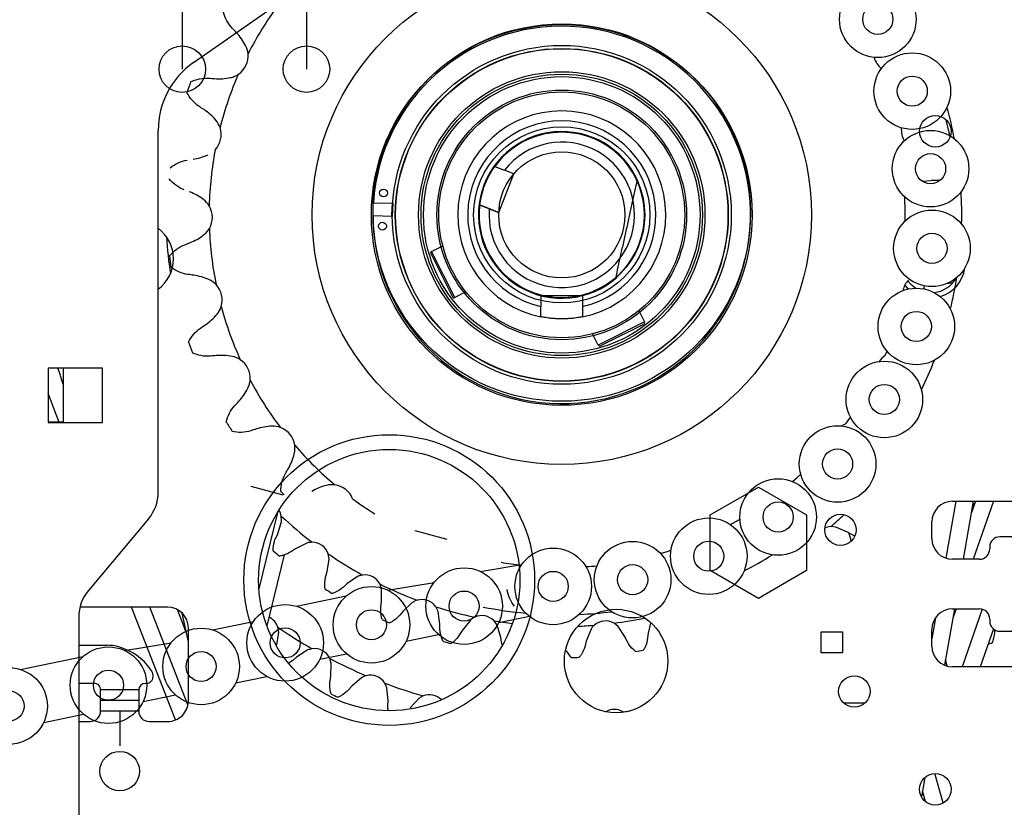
# Model space of a CAD drawing. Header units: inches. Extents: x 170 to 284, y 215 to 248.
# Tile 664 of 1056: x 211.623 to 211.824, y 244.496 to 244.656. Entities that reach past the tile are written whole.
import ezdxf

# ---------------------------------------------------------------- set-up
doc = ezdxf.new("R2010")
doc.units = ezdxf.units.IN
doc.header["$LTSCALE"] = 0.25
doc.header["$MEASUREMENT"] = 0
doc.layers.add('ANNOTATIONS', color=1, linetype='Continuous')
doc.layers.add('LH FRONT OF HOOD', color=7, linetype='Continuous')
doc.styles.add('ARIAL', font='arial.ttf', dxfattribs={"height": 0.09375})
doc.dimstyles.new('STANDARD$0', dxfattribs={"dimtxt": 0.09375, "dimasz": 0.09375, "dimexe": 0.03125, "dimexo": 0.046875, "dimgap": 0.09, "dimtad": 0, "dimtih": 1, "dimtoh": 1, "dimdec": 4, "dimzin": 0, "dimdsep": 46, "dimtxsty": 'ARIAL', "dimcen": 0.09, "dimadec": 0, "dimazin": 0, "dimtfac": 1, "dimtdec": 4, "dimtofl": 0, "dimtmove": 0, "dimatfit": 1, "dimfxl": 1, "dimtolj": 1, "dimtzin": 0, "dimarcsym": 0})

# ---------------------------------------------------------------- blocks, each defined once
blk = doc.blocks.new('*D41')
at = {"layer": 'ANNOTATIONS', "color": 0, "lineweight": -2, "transparency": 16777216}
for p, q in [((211.573486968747, 244.9262927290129), (212.9080140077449, 244.9262927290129)), ((212.8767640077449, 244.8325427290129), (212.8767640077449, 242.5705891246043)), ((212.8767640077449, 239.8737753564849), (212.8767640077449, 242.1357289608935)), ((212.4115944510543, 239.7800253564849), (212.9080140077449, 239.7800253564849))]:
    blk.add_line(p, q, dxfattribs=at)
at = {"layer": 'ANNOTATIONS', "color": 0, "transparency": 16777216}
for points in [[(212.8611390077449, 244.8325427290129), (212.8923890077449, 244.8325427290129), (212.8767640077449, 244.9262927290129)], [(212.8611390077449, 239.8737753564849), (212.8923890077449, 239.8737753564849), (212.8767640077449, 239.7800253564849)]]:
    blk.add_solid(points, dxfattribs=at)
at = {"layer": 'defpoints', "color": 0, "transparency": 16777216}
for p in [(211.526611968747, 244.9262927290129), (212.3647194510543, 239.7800253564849), (212.8767640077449, 239.7800253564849)]:
    blk.add_point(p, dxfattribs=at)
at = {"layer": 'ANNOTATIONS', "color": 0, "transparency": 16777216, "insert": (212.876764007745, 242.3531590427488), "char_height": 0.09375, "attachment_point": 5, "style": 'ARIAL'}
blk.add_mtext('\\A1;TOTAL\\PHEIGHT', dxfattribs=at)

msp = doc.modelspace()

# ---------------------------------------------------------------- linework, layer by layer
at = {"layer": 'LH FRONT OF HOOD'}
for p, q in [((211.6565613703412, 244.7137917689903), (211.6565613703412, 244.6463317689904)), ((211.6818588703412, 244.7137917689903), (211.6818588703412, 244.6463317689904)), ((211.6588452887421, 244.6476831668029), (211.7256368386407, 244.6944511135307)), ((211.6516536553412, 244.5601274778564), (211.6516536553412, 244.633868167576)), ((211.7277735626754, 244.6325057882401), (211.7277497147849, 244.6324238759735)), ((211.7373699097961, 244.6332039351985), (211.7373839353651, 244.6332702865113)), ((211.7452237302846, 244.6292867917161), (211.7451784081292, 244.6292363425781)), ((211.7201973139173, 244.6265220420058), (211.7202063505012, 244.6265185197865)), ((211.7202135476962, 244.6265157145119), (211.722170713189, 244.625752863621)), ((211.7241097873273, 244.6249970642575), (211.722170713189, 244.625752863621)), ((211.7186927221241, 244.6241283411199), (211.7186318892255, 244.6241583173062)), ((211.7210351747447, 244.6171088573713), (211.7241097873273, 244.6249970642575)), ((211.8072808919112, 244.6235207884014), (211.8091208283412, 244.6236209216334)), ((211.8108613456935, 244.6236209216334), (211.8091208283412, 244.6236209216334)), ((211.6954984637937, 244.619130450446), (211.69942562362, 244.6190146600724)), ((211.69942562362, 244.6190146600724), (211.699346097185, 244.6163174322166)), ((211.7210474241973, 244.6171402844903), (211.7171268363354, 244.6186684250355)), ((211.7190961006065, 244.6178646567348), (211.7171389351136, 244.6186275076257)), ((211.7190961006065, 244.6178646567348), (211.7210351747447, 244.6171088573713)), ((211.699346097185, 244.6163174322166), (211.6954189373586, 244.6164332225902)), ((211.7677792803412, 244.6161217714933), (211.7677751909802, 244.616122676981)), ((211.7175753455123, 244.6120919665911), (211.7175240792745, 244.6120237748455)), ((211.7073325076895, 244.609213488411), (211.7096269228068, 244.6103663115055)), ((211.7194025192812, 244.6079175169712), (211.7182292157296, 244.6102526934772)), ((211.7187150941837, 244.6092856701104), (211.7182992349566, 244.6101713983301)), ((211.7071825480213, 244.6087606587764), (211.711612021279, 244.5999448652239)), ((211.7120648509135, 244.5997949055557), (211.7073325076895, 244.609213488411)), ((211.722673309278, 244.6038733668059), (211.7227180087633, 244.6039243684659)), ((211.7426022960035, 244.6021812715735), (211.7402671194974, 244.6010079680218)), ((211.7143592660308, 244.6009477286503), (211.7120648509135, 244.5997949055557)), ((211.7296319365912, 244.6001696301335), (211.7296319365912, 244.5979655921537)), ((211.7381091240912, 244.6001696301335), (211.7296319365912, 244.6001696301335)), ((211.7305746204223, 244.6000529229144), (211.7305614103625, 244.5999864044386)), ((211.7381091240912, 244.6001696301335), (211.7381091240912, 244.5979655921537)), ((211.7397724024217, 244.6007191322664), (211.7397972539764, 244.6008007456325)), ((211.7412341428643, 244.601493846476), (211.7403484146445, 244.6010779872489)), ((211.7495720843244, 244.5971380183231), (211.7507249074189, 244.5948436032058)), ((211.7507249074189, 244.5948436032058), (211.7419770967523, 244.5904482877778)), ((211.7423869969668, 244.5902767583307), (211.7505749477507, 244.5943907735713)), ((211.7413063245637, 244.5901112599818), (211.7401535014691, 244.5924056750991)), ((211.7419770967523, 244.5904482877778), (211.7413063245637, 244.5901112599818)), ((211.7417591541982, 244.5899613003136), (211.7423869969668, 244.5902767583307)), ((211.7997546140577, 244.5879932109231), (211.8001343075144, 244.5888824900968)), ((211.6292400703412, 244.5854356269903), (211.6292400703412, 244.5743384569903)), ((211.6403372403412, 244.5854356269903), (211.6292400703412, 244.5854356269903)), ((211.6323263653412, 244.5854356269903), (211.6323263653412, 244.5744227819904)), ((211.6403372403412, 244.5743384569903), (211.6403372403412, 244.5854356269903)), ((211.6307245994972, 244.5763221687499), (211.6292400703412, 244.580347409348)), ((211.6314672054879, 244.5744227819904), (211.6307245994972, 244.5763221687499)), ((211.6323263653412, 244.5744227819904), (211.6292400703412, 244.5744227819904)), ((211.6292400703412, 244.5743384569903), (211.6403372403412, 244.5743384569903)), ((211.6771379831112, 244.559533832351), (211.6705864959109, 244.5613070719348)), ((211.7640832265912, 244.5555264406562), (211.7739167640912, 244.5612038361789)), ((211.7739167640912, 244.5612038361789), (211.7837503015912, 244.5555264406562)), ((211.8141688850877, 244.5582964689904), (211.8121381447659, 244.5467079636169)), ((211.8134733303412, 244.5582964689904), (211.8337113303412, 244.5582964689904)), ((211.8176960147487, 244.5582964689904), (211.8156272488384, 244.5464909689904)), ((211.8181246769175, 244.5582964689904), (211.8172600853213, 244.5558088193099)), ((211.8175852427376, 244.5576643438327), (211.8179570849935, 244.5578142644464)), ((211.8218027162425, 244.5582964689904), (211.817699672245, 244.5464909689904)), ((211.6759625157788, 244.5560315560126), (211.6721699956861, 244.5404687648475)), ((211.7640832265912, 244.5441716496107), (211.7640832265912, 244.5555264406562)), ((211.7837503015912, 244.5555264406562), (211.7837503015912, 244.5441716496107)), ((211.6496808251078, 244.5547071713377), (211.6374360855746, 244.5401144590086)), ((211.6760104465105, 244.5516912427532), (211.6767497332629, 244.5541778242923)), ((211.6767497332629, 244.5541778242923), (211.676733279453, 244.5552534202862)), ((211.8092570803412, 244.5507072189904), (211.8092570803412, 244.5540802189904)), ((211.6755913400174, 244.5507923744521), (211.6760104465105, 244.5516912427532)), ((211.7105236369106, 244.5504975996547), (211.7039721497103, 244.5522708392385)), ((211.789719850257, 244.5530385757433), (211.7886489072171, 244.5531398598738)), ((211.7921106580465, 244.5520317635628), (211.789719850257, 244.5530385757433)), ((211.7929582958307, 244.5515168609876), (211.7921106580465, 244.5520317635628)), ((211.7928630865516, 244.5501646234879), (211.7923777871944, 244.5518694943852)), ((211.7935541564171, 244.5512089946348), (211.7929582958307, 244.5515168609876)), ((211.6819591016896, 244.5497861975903), (211.6796333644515, 244.5486370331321)), ((211.8274712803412, 244.5510445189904), (211.8230863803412, 244.5510445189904)), ((211.6796333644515, 244.5486370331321), (211.6788183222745, 244.5480719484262)), ((211.6864543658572, 244.5465267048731), (211.6862814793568, 244.5475884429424)), ((211.8210625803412, 244.5490207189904), (211.8210625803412, 244.5485990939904)), ((211.6773282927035, 244.5473897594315), (211.6737999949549, 244.5329112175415)), ((211.6860850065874, 244.5439589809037), (211.6864543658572, 244.5465267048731)), ((211.7172711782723, 244.5440086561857), (211.7257281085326, 244.5454119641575)), ((211.8189544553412, 244.5464909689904), (211.8134733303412, 244.5464909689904)), ((211.6858012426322, 244.5430086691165), (211.6860850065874, 244.5439589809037)), ((211.7739167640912, 244.538494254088), (211.7640832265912, 244.5441716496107)), ((211.7837503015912, 244.5441716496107), (211.7739167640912, 244.538494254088)), ((211.6901140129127, 244.5414648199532), (211.6893899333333, 244.5407870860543)), ((211.6922476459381, 244.5429403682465), (211.6901140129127, 244.5414648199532)), ((211.6971695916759, 244.5403701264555), (211.6968439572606, 244.5413953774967)), ((211.6983948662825, 244.5401986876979), (211.7078487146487, 244.5417674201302)), ((211.6971780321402, 244.5377759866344), (211.6971695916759, 244.5403701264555)), ((211.6798099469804, 244.5368982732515), (211.6899667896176, 244.5390036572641)), ((211.697035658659, 244.5367944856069), (211.6971780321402, 244.5377759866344)), ((211.7034233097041, 244.5376655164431), (211.7015272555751, 244.5358950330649)), ((211.6535931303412, 244.5367092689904), (211.6357075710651, 244.5367092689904)), ((211.6551888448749, 244.5137491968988), (211.646212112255, 244.5367092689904)), ((211.6577237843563, 244.5168065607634), (211.6499423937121, 244.5367092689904)), ((211.6574311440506, 244.5314498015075), (211.6555665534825, 244.536218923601)), ((211.6578093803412, 244.529690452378), (211.6565635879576, 244.5354851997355)), ((211.7015272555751, 244.5358950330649), (211.7009095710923, 244.5351190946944)), ((211.7086670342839, 244.5358393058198), (211.7081955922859, 244.5368062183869)), ((211.7090530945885, 244.5332740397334), (211.7086670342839, 244.5358393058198)), ((211.8138540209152, 244.5363719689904), (211.8118427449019, 244.5248945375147)), ((211.8134733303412, 244.5363719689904), (211.8189544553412, 244.5363719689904)), ((211.8141827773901, 244.5363719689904), (211.8135196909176, 244.5344641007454)), ((211.819512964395, 244.5362966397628), (211.8154361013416, 244.5245664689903)), ((211.6354632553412, 244.5346941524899), (211.6354632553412, 244.4565075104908)), ((211.6626875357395, 244.5320889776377), (211.6710733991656, 244.533827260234)), ((211.715247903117, 244.5340740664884), (211.7136298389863, 244.5320463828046)), ((211.7207016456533, 244.5330308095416), (211.7200944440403, 244.5339187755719)), ((211.7210268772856, 244.5336104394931), (211.7276099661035, 244.5349750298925)), ((211.745350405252, 244.5327822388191), (211.7445131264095, 244.5334576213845)), ((211.7519283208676, 244.5334346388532), (211.7514538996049, 244.5314544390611)), ((211.8100092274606, 244.534559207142), (211.8092570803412, 244.5302670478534)), ((211.8210625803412, 244.5342638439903), (211.8210625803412, 244.5338422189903)), ((211.6578093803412, 244.5176518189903), (211.6578093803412, 244.5324930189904)), ((211.6758478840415, 244.5290241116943), (211.6762095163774, 244.5315995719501)), ((211.6762095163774, 244.5315995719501), (211.6760442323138, 244.5326253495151)), ((211.7090551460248, 244.532282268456), (211.7090530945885, 244.5332740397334)), ((211.7136298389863, 244.5320463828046), (211.7131317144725, 244.5311887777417)), ((211.7214570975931, 244.5305490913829), (211.7207016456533, 244.5330308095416)), ((211.7398273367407, 244.5322100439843), (211.7388620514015, 244.5298021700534)), ((211.7467888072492, 244.5306233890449), (211.745350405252, 244.5327822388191)), ((211.7514538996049, 244.5314544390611), (211.7513668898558, 244.5304664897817)), ((211.7867429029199, 244.5316829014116), (211.7910254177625, 244.5316829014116)), ((211.7867429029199, 244.5274003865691), (211.7867429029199, 244.5316829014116)), ((211.7910254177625, 244.5316829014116), (211.7910254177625, 244.5274003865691)), ((211.8092570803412, 244.5287827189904), (211.8092570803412, 244.5321557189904)), ((211.8217960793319, 244.5322830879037), (211.8191141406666, 244.5245664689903)), ((211.8230863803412, 244.5318184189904), (211.8274712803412, 244.5318184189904)), ((211.6448206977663, 244.5278909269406), (211.6542745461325, 244.5294596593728)), ((211.7021505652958, 244.5298004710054), (211.7087336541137, 244.5311650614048)), ((211.7216035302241, 244.5295681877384), (211.7214570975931, 244.5305490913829)), ((211.7217117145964, 244.5290778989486), (211.7216035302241, 244.5295681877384)), ((211.7388620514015, 244.5298021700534), (211.7386321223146, 244.5288374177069)), ((211.747211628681, 244.5297262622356), (211.7467888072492, 244.5306233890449)), ((211.6354632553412, 244.5289513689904), (211.6412921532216, 244.5289513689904)), ((211.6820110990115, 244.5279427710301), (211.6798435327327, 244.5265056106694)), ((211.735759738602, 244.5264581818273), (211.7348215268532, 244.527806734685)), ((211.7910254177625, 244.5274003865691), (211.7867429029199, 244.5274003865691)), ((211.623564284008, 244.5240373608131), (211.6363935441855, 244.5266967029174)), ((211.6791036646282, 244.5258392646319), (211.6783090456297, 244.5253451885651)), ((211.6798435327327, 244.5265056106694), (211.6791036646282, 244.5258392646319)), ((211.6845751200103, 244.5261119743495), (211.6899928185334, 244.5272349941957)), ((211.6868815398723, 244.5252694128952), (211.6865938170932, 244.5262677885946)), ((211.8123833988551, 244.5247097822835), (211.8120287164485, 244.5259557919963)), ((211.6868329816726, 244.5226691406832), (211.6868815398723, 244.5252694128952)), ((211.8337113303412, 244.5245664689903), (211.8134733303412, 244.5245664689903)), ((211.6505810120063, 244.522898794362), (211.650601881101, 244.5226602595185)), ((211.6674527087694, 244.5213026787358), (211.6737610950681, 244.5226103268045)), ((211.6866681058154, 244.5216871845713), (211.6868329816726, 244.5226691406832)), ((211.6930816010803, 244.5223385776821), (211.6911030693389, 244.5206506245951)), ((211.6385832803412, 244.5211934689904), (211.6354632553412, 244.5211934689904)), ((211.6476903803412, 244.5198442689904), (211.6399324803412, 244.5198442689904)), ((211.6399324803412, 244.5155436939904), (211.6399324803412, 244.5198442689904)), ((211.6476903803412, 244.5198442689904), (211.6476903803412, 244.5155436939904)), ((211.6492578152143, 244.5211934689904), (211.6490395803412, 244.5211934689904)), ((211.6911030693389, 244.5206506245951), (211.6904489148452, 244.5198999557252)), ((211.6982387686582, 244.5202717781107), (211.6978328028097, 244.5212281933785)), ((211.6985039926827, 244.5176846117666), (211.6982387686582, 244.5202717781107)), ((211.6476903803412, 244.5176939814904), (211.6399324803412, 244.5176939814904)), ((211.6485763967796, 244.517492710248), (211.6551594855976, 244.5188573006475)), ((211.6984586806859, 244.5166899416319), (211.6985039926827, 244.5176846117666)), ((211.7047468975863, 244.5181096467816), (211.7029862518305, 244.5161955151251)), ((211.6476903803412, 244.5155436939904), (211.6399324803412, 244.5155436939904)), ((211.6476903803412, 244.5155436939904), (211.6399324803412, 244.5155436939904)), ((211.6438114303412, 244.5155436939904), (211.6438114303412, 244.5084847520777)), ((211.6577200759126, 244.5167886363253), (211.6576545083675, 244.5165195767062)), ((211.795650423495, 244.5171893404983), (211.7912908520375, 244.5171893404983)), ((211.6283294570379, 244.5132510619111), (211.6364180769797, 244.514927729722)), ((211.6354632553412, 244.5134355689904), (211.6378243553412, 244.5134355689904)), ((211.6497985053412, 244.5134355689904), (211.6535931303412, 244.5134355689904)), ((211.8078299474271, 244.5019953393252), (211.8071448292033, 244.4980856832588)), ((211.8115539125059, 244.4968233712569), (211.8098502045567, 244.5028085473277)), ((211.8079679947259, 244.4971006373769), (211.8073516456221, 244.4992658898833))]:
    msp.add_line(p, q, dxfattribs=at)
at = {"layer": 'LH FRONT OF HOOD', "flags": 128}
for points in [[(211.8121356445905, 244.6360405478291), (211.812732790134, 244.6334478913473), (211.8129336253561, 244.6324757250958)], [(211.6992819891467, 244.6163193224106), (211.6992804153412, 244.6166492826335), (211.6993615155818, 244.6190165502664)], [(211.803758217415, 244.6023441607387), (211.8042504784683, 244.6017961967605), (211.804510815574, 244.6015490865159)], [(211.8043599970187, 244.6032391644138), (211.8049727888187, 244.6025185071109), (211.8059819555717, 244.6017107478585)], [(211.8077104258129, 244.6022454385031), (211.8076179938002, 244.6017794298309), (211.8075753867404, 244.6015696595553)], [(211.8135627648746, 244.6028348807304), (211.8127621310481, 244.6026898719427), (211.8122086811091, 244.6026017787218)], [(211.6323263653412, 244.5820561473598), (211.6315899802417, 244.5842982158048), (211.6312135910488, 244.5855132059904)], [(211.7917261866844, 244.5740510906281), (211.791179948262, 244.5737953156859), (211.7909292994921, 244.5736461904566)], [(211.7917261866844, 244.5740510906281), (211.7925681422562, 244.5752189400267), (211.7926925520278, 244.5753957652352)], [(211.7807966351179, 244.5622450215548), (211.7818773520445, 244.5631962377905), (211.7825469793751, 244.5638053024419)], [(211.7539727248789, 244.5476725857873), (211.7553091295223, 244.5480761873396), (211.7561126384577, 244.5483325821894)], [(211.746305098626, 244.5154105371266), (211.7473259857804, 244.515541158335), (211.7478320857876, 244.5156098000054)]]:
    msp.add_lwpolyline(points, dxfattribs=at)
at = {"layer": 'LH FRONT OF HOOD'}
for centre, radius in [((211.7338705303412, 244.6166492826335), 0.050863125), ((211.798253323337, 244.6565003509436), 0.007799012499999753), ((211.798253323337, 244.6565003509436), 0.00306874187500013), ((211.7338705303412, 244.6166492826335), 0.03879161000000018), ((211.7338705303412, 244.6171215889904), 0.03845220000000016), ((211.6565613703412, 244.6463317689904), 0.004739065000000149), ((211.6818588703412, 244.6463317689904), 0.00473906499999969), ((211.7338705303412, 244.6166492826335), 0.03452602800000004), ((211.7338705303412, 244.6166492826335), 0.0339087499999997), ((211.7338705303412, 244.6166492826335), 0.0338514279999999), ((211.8052683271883, 244.6418605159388), 0.007799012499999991), ((211.7338705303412, 244.6166492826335), 0.02917645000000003), ((211.7338705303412, 244.6166492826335), 0.02867050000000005), ((211.7338705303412, 244.6166492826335), 0.02816454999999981), ((211.8052683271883, 244.6418605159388), 0.003068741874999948), ((211.7338705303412, 244.6166492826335), 0.0254315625), ((211.7338705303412, 244.6166492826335), 0.0250445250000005), ((211.8099654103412, 244.6336830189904), 0.003204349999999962), ((211.7338705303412, 244.6166492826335), 0.01795110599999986), ((211.8090014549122, 244.6260618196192), 0.007799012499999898), ((211.7338705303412, 244.6166492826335), 0.01689872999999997), ((211.7338705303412, 244.6166492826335), 0.01285141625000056), ((211.8090014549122, 244.6260618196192), 0.003068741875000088), ((211.697544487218, 244.621094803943), 0.0007905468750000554), ((211.8092811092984, 244.6098304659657), 0.007799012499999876), ((211.6973456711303, 244.6143517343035), 0.0007905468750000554), ((211.8092811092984, 244.6098304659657), 0.00306874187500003), ((211.8060944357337, 244.5939125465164), 0.007799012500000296), ((211.8060944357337, 244.5939125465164), 0.003068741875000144), ((211.7995879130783, 244.5790397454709), 0.007799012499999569), ((211.7995879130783, 244.5790397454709), 0.003068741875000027), ((211.7900606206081, 244.5658957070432), 0.007799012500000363), ((211.6987238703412, 244.5422413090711), 0.02961493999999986), ((211.6987238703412, 244.5422413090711), 0.02661297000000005), ((211.7900606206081, 244.5658957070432), 0.003068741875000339), ((211.7779504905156, 244.5550846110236), 0.007799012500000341), ((211.7779504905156, 244.5550846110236), 0.003068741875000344), ((211.7906437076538, 244.5524759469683), 0.003204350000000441), ((211.7638141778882, 244.5471034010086), 0.007799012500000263), ((211.7483014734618, 244.5423189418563), 0.007799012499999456), ((211.7638141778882, 244.5471034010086), 0.003068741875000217), ((211.7321254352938, 244.540951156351), 0.007799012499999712), ((211.7139746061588, 244.5369406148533), 0.007799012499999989), ((211.7321254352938, 244.540951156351), 0.00306874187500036), ((211.7483014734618, 244.5423189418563), 0.003068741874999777), ((211.695098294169, 244.5331306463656), 0.007799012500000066), ((211.7139746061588, 244.5369406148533), 0.003068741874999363), ((211.6775228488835, 244.5294421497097), 0.007799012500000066), ((211.695098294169, 244.5331306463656), 0.003068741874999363), ((211.7449439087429, 244.5257470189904), 0.01054062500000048), ((211.6604004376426, 244.524632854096), 0.007799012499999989), ((211.6775228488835, 244.5294421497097), 0.003068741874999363), ((211.6415241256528, 244.5208228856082), 0.007799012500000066), ((211.6604004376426, 244.524632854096), 0.003068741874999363), ((211.6212771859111, 244.5165812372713), 0.007799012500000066), ((211.6415241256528, 244.5208228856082), 0.003068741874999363), ((211.7934706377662, 244.5195380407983), 0.003204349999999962), ((211.6212771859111, 244.5165812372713), 0.003068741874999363), ((211.6438114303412, 244.5033165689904), 0.004028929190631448), ((211.8099654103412, 244.4996062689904), 0.003204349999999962)]:
    msp.add_circle(centre, radius, dxfattribs=at)
for centre, radius, start, end in [((211.7338705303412, 244.6166492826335), 0.07184624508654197, 143.636379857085, 152.8216189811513), ((211.7338705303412, 244.6166492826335), 0.03845220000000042, 180.321942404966, 176.3003604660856), ((211.6654435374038, 244.6490565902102), 0.004531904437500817, 304.1327846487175, 5.182357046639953), ((211.801871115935, 244.6499420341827), 0.00453190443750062, 195.4126622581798, 230.1994586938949), ((211.6685186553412, 244.633868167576), 0.01686500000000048, 125.000000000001, 180), ((211.7338705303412, 244.6166492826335), 0.08032343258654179, 160.27051728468, 161.9017672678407), ((211.7338705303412, 244.6166492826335), 0.0718462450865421, 156.4935227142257, 165.6787618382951), ((211.7338705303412, 244.6166492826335), 0.02119296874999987, 281.5369590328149, 258.4630409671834), ((211.7338705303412, 244.6166492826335), 0.08148272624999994, 10.9734642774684, 15.61605400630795), ((211.7338705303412, 244.6166492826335), 0.01915844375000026, 282.7818122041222, 257.2181877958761), ((211.6599478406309, 244.6330176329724), 0.004531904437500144, 316.9899275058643, 18.03949990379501), ((211.8075745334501, 244.6339757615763), 0.004531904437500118, 174.8765839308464, 209.762528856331), ((211.7338705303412, 244.6166492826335), 0.0169882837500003, 23.57644530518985, 311.4529821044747), ((211.7338705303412, 244.6166492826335), 0.01692046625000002, 24.80358369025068, 310.2258437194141), ((211.7338705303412, 244.6166492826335), 0.0168650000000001, 88.31115143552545, 204.1145668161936), ((211.7338705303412, 244.6166492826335), 0.0168481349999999, 173.2570575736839, 144.1539232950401), ((211.7338705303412, 244.6166492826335), 0.01686500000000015, 299.2396842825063, 88.31115143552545), ((211.7338705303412, 244.6166492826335), 0.07184624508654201, 169.3506655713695, 178.535904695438), ((211.7338705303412, 244.6166492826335), 0.01482433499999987, 175.2973233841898, 142.1136574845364), ((211.7338705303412, 244.6166492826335), 0.06995375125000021, 358.9696784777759, 3.004455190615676), ((211.7338705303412, 244.6166492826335), 0.08148272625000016, 358.6657719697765, 3.308361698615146), ((211.6581589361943, 244.6161578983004), 0.00453190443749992, 329.8470703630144, 30.89664276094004), ((211.6470157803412, 244.6077109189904), 0.007757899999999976, 306.7143607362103, 53.28563926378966), ((211.7338705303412, 244.6166492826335), 0.07184624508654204, 182.207808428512, 191.3930475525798), ((211.7338705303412, 244.6166492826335), 0.08063156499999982, 183.1838397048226, 188.567594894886), ((211.7338705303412, 244.6166492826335), 0.08032343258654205, 185.9848029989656, 187.6160529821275), ((211.7074839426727, 244.6089120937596), 0.0003373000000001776, 116.6771255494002, 206.6771255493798), ((211.7338705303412, 244.6166492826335), 0.01686500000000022, 209.2396842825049, 294.1145668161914), ((211.8091208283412, 244.6066665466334), 0.006887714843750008, 285.3161698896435, 352.700105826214), ((211.8091208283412, 244.6066665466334), 0.005866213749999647, 275.6514737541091, 330.9580865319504), ((211.7338705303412, 244.6166492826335), 0.0814827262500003, 346.3580796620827, 351.0006693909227), ((211.6601665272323, 244.5993228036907), 0.004531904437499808, 342.7042132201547, 43.75378561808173), ((211.8077932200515, 244.6002809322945), 0.004531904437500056, 136.9899275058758, 168.0920296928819), ((211.7119134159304, 244.6000963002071), 0.0003373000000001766, 206.6771255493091, 296.6771255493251), ((211.7338705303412, 244.6166492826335), 0.07184624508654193, 195.0649512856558, 204.2501904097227), ((211.7504235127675, 244.5946921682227), 0.0003372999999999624, 296.6771255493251, 26.6771255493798), ((211.7338705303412, 244.6166492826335), 0.0803234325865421, 198.8419458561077, 200.4731958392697), ((211.741607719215, 244.590262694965), 0.0003373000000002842, 206.6771255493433, 296.677125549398), ((211.8022975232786, 244.5842419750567), 0.004531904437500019, 124.1327846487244, 146.1357342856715), ((211.6658699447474, 244.5833565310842), 0.004531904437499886, 355.5613560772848, 56.61092847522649), ((211.7338705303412, 244.6166492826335), 0.08148272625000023, 334.0503873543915, 338.6929770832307), ((211.7338705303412, 244.6166492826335), 0.07184624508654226, 207.9220941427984, 217.1073332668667), ((211.7338705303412, 244.6166492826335), 0.08032343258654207, 211.6990887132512, 213.3303386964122), ((211.6749831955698, 244.5690596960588), 0.0045319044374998, 8.418498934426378, 69.4680713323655), ((211.7338705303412, 244.6166492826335), 0.07184624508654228, 220.7792369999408, 229.9644761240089), ((211.6870493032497, 244.5571492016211), 0.004531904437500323, 21.27564179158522, 82.32521418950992), ((211.6432211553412, 244.5601274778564), 0.0084325, 319.9999999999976, 0), ((211.7338705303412, 244.6166492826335), 0.08032343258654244, 224.5562315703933, 225.2360775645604), ((211.7338705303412, 244.6166492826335), 0.07184624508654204, 233.636379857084, 238.0085588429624), ((211.8134733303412, 244.5540802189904), 0.00421625, 90, 180), ((211.6733437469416, 244.554663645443), 0.003440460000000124, 9.870580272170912, 32.26149491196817), ((211.7338705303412, 244.6166492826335), 0.08386964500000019, 310.7785456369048, 313.2848486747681), ((211.7338705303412, 244.6166492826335), 0.08386964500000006, 227.0576154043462, 232.6789468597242), ((211.7338705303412, 244.6166492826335), 0.07184624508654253, 298.5556410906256, 300.3415695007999), ((211.7888644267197, 244.5497061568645), 0.003440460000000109, 93.59151050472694, 114.0749907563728), ((211.6830139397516, 244.546511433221), 0.003440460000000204, 18.24267329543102, 89.86598199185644), ((211.8134733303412, 244.5507072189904), 0.00421625, 180, 269.9999999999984), ((211.8230863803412, 244.5490207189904), 0.002023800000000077, 90, 180), ((211.7338705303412, 244.6166492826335), 0.09021088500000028, 229.3395183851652, 230.3970438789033), ((211.7338705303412, 244.6166492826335), 0.08386964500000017, 235.4297084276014, 241.0510398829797), ((211.8189544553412, 244.5485990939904), 0.00210812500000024, 269.9999999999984, 0), ((211.7338705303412, 244.6166492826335), 0.0718462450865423, 260.1159523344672, 263.4184925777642), ((211.7338705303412, 244.6166492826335), 0.0814827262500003, 297.1273104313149, 301.769900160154), ((211.7338705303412, 244.6166492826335), 0.0718462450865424, 273.9402564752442, 275.72618488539), ((211.6937680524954, 244.5398540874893), 0.003440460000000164, 26.61476631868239, 98.23807501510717), ((211.7338705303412, 244.6166492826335), 0.08386964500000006, 243.8018014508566, 249.4231329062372), ((211.6438957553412, 244.5346941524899), 0.0084325, 140.0000000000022, 180), ((211.7338705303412, 244.6166492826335), 0.09021088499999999, 237.71161140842, 238.7691369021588), ((211.7053768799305, 244.5348334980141), 0.003440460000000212, 34.98685934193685, 106.610168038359), ((211.6535931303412, 244.5324930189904), 0.00421625, 0, 90), ((211.7338705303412, 244.6166492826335), 0.08386964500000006, 252.1738944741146, 257.7952259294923), ((211.7338705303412, 244.6166492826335), 0.08148272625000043, 258.6876216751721, 264.8468232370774), ((211.7338705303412, 244.6166492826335), 0.08148272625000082, 272.5119258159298, 277.1545155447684), ((211.8134733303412, 244.5321557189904), 0.00421625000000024, 90, 180), ((211.8189544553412, 244.5342638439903), 0.002108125, 0, 90), ((211.6727691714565, 244.531571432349), 0.003440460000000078, 17.83821623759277, 64.83187482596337), ((211.7338705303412, 244.6166492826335), 0.09021088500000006, 246.0837044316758, 247.1412299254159), ((211.7175930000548, 244.5315566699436), 0.003440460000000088, 43.35895236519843, 114.9822610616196), ((211.7338705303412, 244.6166492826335), 0.08386964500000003, 260.5459874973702, 263.1171866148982), ((211.7427982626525, 244.5304750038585), 0.00344046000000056, 60.10313841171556, 131.7264471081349), ((211.7338705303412, 244.6166492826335), 0.08386964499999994, 277.2901735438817, 281.649538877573), ((211.8230863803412, 244.5338422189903), 0.002023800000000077, 180, 269.9999999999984), ((211.7338705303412, 244.6166492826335), 0.1019995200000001, 235.4637760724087, 240.0888659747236), ((211.7338705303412, 244.6166492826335), 0.08386964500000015, 272.241142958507, 274.539411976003), ((211.7338705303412, 244.6166492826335), 0.09021088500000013, 254.4557974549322, 255.5133229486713), ((211.8141816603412, 244.5666422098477), 0.03794625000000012, 279.9653198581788, 281.0231393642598), ((211.6412921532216, 244.5205188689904), 0.008432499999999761, 75.93013225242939, 90), ((211.6404721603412, 244.5172470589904), 0.01180549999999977, 34.32343910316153, 75.9301322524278), ((211.6834696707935, 244.5248267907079), 0.003440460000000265, 24.76129316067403, 97.71442580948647), ((211.7338705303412, 244.6166492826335), 0.09021088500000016, 279.5720765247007, 280.6296020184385), ((211.8134733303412, 244.5287827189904), 0.00421625, 180, 269.9999999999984), ((211.7338705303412, 244.6166492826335), 0.1019995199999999, 242.3868529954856, 247.0119428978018), ((211.7338705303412, 244.6166492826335), 0.09021088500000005, 271.1999835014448, 272.2575089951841), ((211.6484809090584, 244.5227150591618), 0.002108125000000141, 4.999999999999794, 34.32343910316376), ((211.6492578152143, 244.5225426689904), 0.001349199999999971, 269.9999999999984, 5.000000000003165), ((211.6949051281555, 244.5194211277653), 0.003440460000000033, 31.68437008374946, 104.6375027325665), ((211.6385832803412, 244.5198442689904), 0.001349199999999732, 359.9999999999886, 90), ((211.6490395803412, 244.5198442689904), 0.001349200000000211, 90, 180), ((211.7338705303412, 244.6166492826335), 0.1019995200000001, 249.3099299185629, 253.9350198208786), ((211.6535931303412, 244.5176518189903), 0.00421625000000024, 269.9999999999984, 0), ((211.7338705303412, 244.6166492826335), 0.10834076, 244.3009804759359, 245.0978154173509), ((211.7069087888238, 244.5154332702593), 0.00344045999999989, 44.542893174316, 111.5605796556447), ((211.6378243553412, 244.5155436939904), 0.00210812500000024, 269.9999999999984, 0), ((211.6497985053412, 244.5155436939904), 0.00210812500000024, 180, 269.9999999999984), ((211.7445525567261, 244.5124499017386), 0.00344045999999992, 59.37667777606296, 120.2296079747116)]:
    msp.add_arc(centre, radius, start, end, dxfattribs=at)
for points, knots in [([(211.6667695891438, 244.6546386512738), (211.6663204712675, 244.6551116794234), (211.6659508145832, 244.6556282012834), (211.6653540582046, 244.6567440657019), (211.6651292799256, 244.6573439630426), (211.6649877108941, 244.6579652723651)], [0, 0, 0, 0, 0.5, 0.5, 1, 1, 1, 1]), ([(211.6582623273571, 244.6437648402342), (211.6588325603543, 244.6440488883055), (211.6594264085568, 244.6442513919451), (211.6606674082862, 244.6444990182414), (211.6613149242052, 244.6445416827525), (211.661965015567, 244.6444939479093)], [0, 0, 0, 0, 0.5, 0.5, 1, 1, 1, 1]), ([(211.6663703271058, 244.6446204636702), (211.6666607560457, 244.644681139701), (211.6669406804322, 244.644769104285), (211.6674802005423, 244.6449975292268), (211.6677424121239, 244.6451399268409), (211.6679864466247, 244.6453053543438)], [0, 0, 0, 0, 0.5, 0.5, 1, 1, 1, 1]), ([(211.659998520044, 244.6387548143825), (211.6594554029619, 244.6391160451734), (211.6589800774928, 244.6395373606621), (211.658149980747, 244.6404924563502), (211.6577973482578, 244.6410272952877), (211.65752107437, 244.6416015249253)], [0, 0, 0, 0, 0.5, 0.5, 1, 1, 1, 1]), ([(211.65412420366, 244.62626058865), (211.6546169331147, 244.626664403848), (211.655150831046, 244.6269939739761), (211.6563056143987, 244.6275115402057), (211.6569274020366, 244.6276972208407), (211.6575718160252, 244.6277953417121)], [0, 0, 0, 0, 0.5, 0.5, 1, 1, 1, 1]), ([(211.656931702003, 244.6217625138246), (211.6563218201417, 244.6219938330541), (211.6557646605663, 244.6222988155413), (211.6547428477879, 244.6230452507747), (211.6542800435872, 244.6234882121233), (211.6538829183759, 244.6239865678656)], [0, 0, 0, 0, 0.5, 0.5, 1, 1, 1, 1]), ([(211.7492301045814, 244.6237475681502), (211.749062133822, 244.6229889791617), (211.7488906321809, 244.6222144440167), (211.7485370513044, 244.6206176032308), (211.7483559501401, 244.6197997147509), (211.7479879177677, 244.6181376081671), (211.7478002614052, 244.6172901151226), (211.7475114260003, 244.6159856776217), (211.7474139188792, 244.6155453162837), (211.7472161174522, 244.6146520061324), (211.7471157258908, 244.6141986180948), (211.7468183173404, 244.6128554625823), (211.7466224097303, 244.611970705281), (211.74623475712, 244.6102199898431), (211.7460418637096, 244.6093488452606), (211.7454850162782, 244.6068340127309), (211.745136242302, 244.6052588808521), (211.7447978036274, 244.6037304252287)], [0, 0, 0, 0, 0.1249999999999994, 0.1249999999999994, 0.2499999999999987, 0.2499999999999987, 0.3749999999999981, 0.3749999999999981, 0.4374999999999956, 0.4374999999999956, 0.4999999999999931, 0.4999999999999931, 0.624999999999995, 0.624999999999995, 0.7499999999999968, 0.7499999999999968, 1, 1, 1, 1]), ([(211.6609187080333, 244.612563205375), (211.6611540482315, 244.6127438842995), (211.6613680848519, 244.6129445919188), (211.6617550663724, 244.6133844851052), (211.6619295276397, 244.6136265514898), (211.6620776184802, 244.6138814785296)], [0, 0, 0, 0, 0.5, 0.5, 1, 1, 1, 1]), ([(211.6539848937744, 244.6082743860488), (211.6543754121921, 244.608777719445), (211.6548225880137, 244.6092178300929), (211.6558332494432, 244.6099793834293), (211.6563981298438, 244.6102987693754), (211.6570045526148, 244.6105378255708)], [0, 0, 0, 0, 0.5, 0.5, 1, 1, 1, 1]), ([(211.6577229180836, 244.6045138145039), (211.6570768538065, 244.6046036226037), (211.6564657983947, 244.6047769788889), (211.6553035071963, 244.605277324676), (211.6547537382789, 244.6056061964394), (211.6542556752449, 244.6060036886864)], [0, 0, 0, 0, 0.5, 0.5, 1, 1, 1, 1]), ([(211.6636570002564, 244.5964323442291), (211.6638462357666, 244.5966608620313), (211.6640102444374, 244.5969041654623), (211.6642896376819, 244.5974191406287), (211.6644058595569, 244.5976939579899), (211.6644935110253, 244.5979754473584)], [0, 0, 0, 0, 0.5, 0.5, 1, 1, 1, 1]), ([(211.7338705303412, 244.5954563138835), (211.7335934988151, 244.5954563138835), (211.7333176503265, 244.5954617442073), (211.7327683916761, 244.5954832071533), (211.7325020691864, 244.5954989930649), (211.7319916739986, 244.5955382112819), (211.7317441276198, 244.5955619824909), (211.7312827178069, 244.5956136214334), (211.7310698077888, 244.595641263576), (211.7306788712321, 244.5956970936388), (211.7305002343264, 244.5957254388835), (211.7301933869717, 244.5957771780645), (211.7300629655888, 244.5958008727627), (211.7298492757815, 244.5958410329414), (211.7297679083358, 244.5958571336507), (211.7296597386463, 244.5958787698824), (211.7296319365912, 244.5958844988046), (211.7296319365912, 244.5958844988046)], [0, 0, 0, 0, 0.125, 0.125, 0.2500000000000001, 0.2500000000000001, 0.3750000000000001, 0.3750000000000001, 0.5000000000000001, 0.5000000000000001, 0.6250000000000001, 0.6250000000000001, 0.7500000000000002, 0.7500000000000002, 0.8750000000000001, 0.8750000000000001, 1, 1, 1, 1]), ([(211.7381091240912, 244.5958844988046), (211.7381091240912, 244.5958844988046), (211.7380812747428, 244.595878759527), (211.7379725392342, 244.5958570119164), (211.73789217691, 244.5958411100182), (211.737678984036, 244.5958010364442), (211.7375465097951, 244.5957769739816), (211.7372399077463, 244.5957252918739), (211.7370638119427, 244.5956973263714), (211.736669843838, 244.5956410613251), (211.7364565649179, 244.5956134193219), (211.7359981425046, 244.5955621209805), (211.7357499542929, 244.5955382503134), (211.7352376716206, 244.5954988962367), (211.7349734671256, 244.5954832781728), (211.7344287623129, 244.5954619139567), (211.734147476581, 244.5954563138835), (211.7338705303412, 244.5954563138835)], [0, 0, 0, 0, 0.125, 0.125, 0.25, 0.25, 0.375, 0.375, 0.5, 0.5, 0.625, 0.625, 0.75, 0.75, 0.875, 0.875, 1, 1, 1, 1]), ([(211.6578513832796, 244.5907081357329), (211.6581201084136, 244.5912857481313), (211.6584581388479, 244.5918143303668), (211.6592739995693, 244.592781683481), (211.6597536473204, 244.5932187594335), (211.660291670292, 244.5935867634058)], [0, 0, 0, 0, 0.5, 0.5, 1, 1, 1, 1]), ([(211.6623324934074, 244.5878736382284), (211.6616826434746, 244.5878174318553), (211.6610483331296, 244.5878504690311), (211.6598038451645, 244.5880796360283), (211.6591946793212, 244.5882779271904), (211.6586206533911, 244.5885546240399)], [0, 0, 0, 0, 0.5, 0.5, 1, 1, 1, 1]), ([(211.6699160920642, 244.5813152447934), (211.6700497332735, 244.5815801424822), (211.6701554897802, 244.5818538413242), (211.6703132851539, 244.5824180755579), (211.6703654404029, 244.5827118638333), (211.6703882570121, 244.5830058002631)], [0, 0, 0, 0, 0.5, 0.5, 1, 1, 1, 1]), ([(211.6655297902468, 244.5744426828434), (211.6656632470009, 244.5750656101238), (211.6658751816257, 244.5756561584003), (211.666455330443, 244.5767808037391), (211.6668256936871, 244.5773136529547), (211.6672683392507, 244.5777921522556)], [0, 0, 0, 0, 0.5, 0.5, 1, 1, 1, 1]), ([(211.67052928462, 244.5726763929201), (211.6699082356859, 244.572476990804), (211.6692824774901, 244.5723680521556), (211.6680181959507, 244.5723145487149), (211.6673801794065, 244.5723723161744), (211.6667589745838, 244.5725143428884)], [0, 0, 0, 0, 0.5, 0.5, 1, 1, 1, 1]), ([(211.6793821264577, 244.567969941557), (211.6794534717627, 244.56825793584), (211.6794956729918, 244.568548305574), (211.6795239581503, 244.5691335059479), (211.6795094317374, 244.569431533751), (211.6794662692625, 244.5697231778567)], [0, 0, 0, 0, 0.5, 0.5, 1, 1, 1, 1]), ([(211.6766350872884, 244.5602936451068), (211.6766265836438, 244.5609306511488), (211.6767017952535, 244.5615535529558), (211.6770171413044, 244.5627790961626), (211.6772596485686, 244.5633809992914), (211.6775847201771, 244.5639459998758)], [0, 0, 0, 0, 0.5, 0.5, 1, 1, 1, 1]), ([(211.6750913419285, 244.5482167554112), (211.6751135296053, 244.5488529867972), (211.6751443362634, 244.5497363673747), (211.6754936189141, 244.5505615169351), (211.6755913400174, 244.5507923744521)], [0, 0, 0, 0, 0.7202234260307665, 1, 1, 1, 1]), ([(211.6830219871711, 244.5499518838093), (211.6828869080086, 244.5499482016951), (211.6825263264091, 244.5499383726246), (211.6821773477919, 244.5498447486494), (211.6819591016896, 244.5497861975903)], [0, 0, 0, 0, 0.3746146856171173, 1, 1, 1, 1]), ([(211.6788183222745, 244.5480719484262), (211.6782548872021, 244.5477536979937), (211.677472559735, 244.547311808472), (211.6766066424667, 244.547180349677), (211.6763643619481, 244.5471435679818)], [0, 0, 0, 0, 0.7202036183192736, 1, 1, 1, 1]), ([(211.6856815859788, 244.5403876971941), (211.6856109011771, 244.5410203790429), (211.6855127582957, 244.5418988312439), (211.6857381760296, 244.5427660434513), (211.6858012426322, 244.5430086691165)], [0, 0, 0, 0, 0.7202234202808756, 1, 1, 1, 1]), ([(211.6932750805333, 244.5432590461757), (211.6931419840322, 244.5432357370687), (211.6927866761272, 244.5431735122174), (211.6924550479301, 244.5430300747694), (211.6922476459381, 244.5429403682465)], [0, 0, 0, 0, 0.3745948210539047, 1, 1, 1, 1]), ([(211.6893899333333, 244.5407870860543), (211.6888788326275, 244.5403901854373), (211.6881691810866, 244.5398390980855), (211.6873316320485, 244.5395829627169), (211.6870972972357, 244.5395112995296)], [0, 0, 0, 0, 0.7202136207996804, 1, 1, 1, 1]), ([(211.7242592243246, 244.5369029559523), (211.7238554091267, 244.537395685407), (211.7235258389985, 244.5379295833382), (211.7230082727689, 244.539084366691), (211.7228225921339, 244.5397061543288), (211.7227244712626, 244.5403505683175)], [0, 0, 0, 0, 0.5, 0.5, 1, 1, 1, 1]), ([(211.7043933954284, 244.5381303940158), (211.7042651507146, 244.5380879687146), (211.7039226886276, 244.5379746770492), (211.7036154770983, 244.5377844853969), (211.7034233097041, 244.5376655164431)], [0, 0, 0, 0, 0.3744785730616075, 1, 1, 1, 1]), ([(211.697298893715, 244.534184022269), (211.6971368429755, 244.5347996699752), (211.6969118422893, 244.535654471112), (211.6970085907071, 244.5365452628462), (211.697035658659, 244.5367944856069)], [0, 0, 0, 0, 0.7202233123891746, 1, 1, 1, 1]), ([(211.7009095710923, 244.5351190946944), (211.7004617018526, 244.5346520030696), (211.6998398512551, 244.5340034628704), (211.6990485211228, 244.5336281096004), (211.6988271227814, 244.533523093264)], [0, 0, 0, 0, 0.7202200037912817, 1, 1, 1, 1]), ([(211.7161399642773, 244.5346752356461), (211.7160192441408, 244.5346145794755), (211.7156969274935, 244.5344526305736), (211.7154206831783, 244.5342197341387), (211.715247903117, 244.5340740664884)], [0, 0, 0, 0, 0.3745389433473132, 1, 1, 1, 1]), ([(211.7096956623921, 244.5297379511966), (211.7094456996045, 244.5303234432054), (211.7090986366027, 244.5311363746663), (211.7090646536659, 244.5320317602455), (211.7090551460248, 244.532282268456)], [0, 0, 0, 0, 0.7202230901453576, 1, 1, 1, 1]), ([(211.7405083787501, 244.5330427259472), (211.7404102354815, 244.5329498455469), (211.7401482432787, 244.5327019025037), (211.7399508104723, 244.5323992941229), (211.7398273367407, 244.5322100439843)], [0, 0, 0, 0, 0.3746037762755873, 0.9999999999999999, 0.9999999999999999, 0.9999999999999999, 0.9999999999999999]), ([(211.8220380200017, 244.5321562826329), (211.8220243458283, 244.5318310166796), (211.8219869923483, 244.5309424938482), (211.8217461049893, 244.5300842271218), (211.8215934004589, 244.5295401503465)], [0, 0, 0, 0, 0.366074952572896, 1, 1, 1, 1]), ([(211.7131317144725, 244.5311887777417), (211.7127566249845, 244.5306614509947), (211.7122358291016, 244.5299292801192), (211.7115075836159, 244.5294427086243), (211.7113038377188, 244.5293065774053)], [0, 0, 0, 0, 0.7202236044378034, 1, 1, 1, 1]), ([(211.7488715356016, 244.5276943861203), (211.7483966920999, 244.5281184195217), (211.7477373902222, 244.5287071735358), (211.7473265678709, 244.5295034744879), (211.747211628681, 244.5297262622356)], [0, 0, 0, 0, 0.7202216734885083, 1, 1, 1, 1]), ([(211.7513668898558, 244.5304664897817), (211.7512510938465, 244.5298298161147), (211.7510903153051, 244.5289458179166), (211.7506374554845, 244.5281961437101), (211.7505107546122, 244.5279864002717)], [0, 0, 0, 0, 0.7202205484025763, 1, 1, 1, 1]), ([(211.8215934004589, 244.5295401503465), (211.8215746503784, 244.5295012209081), (211.8215411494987, 244.5294316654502), (211.821468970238, 244.5294069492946), (211.8214371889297, 244.5293960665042)], [0, 0, 0, 0, 0.5596891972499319, 1, 1, 1, 1]), ([(211.6830078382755, 244.528236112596), (211.6828884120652, 244.5282167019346), (211.6825447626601, 244.5281608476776), (211.6822218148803, 244.5280288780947), (211.6820110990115, 244.5279427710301)], [0, 0, 0, 0, 0.3475234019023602, 1, 1, 1, 1]), ([(211.7386321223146, 244.5288374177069), (211.7384248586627, 244.5282243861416), (211.7381370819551, 244.5273732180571), (211.7375798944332, 244.5266974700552), (211.7374240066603, 244.5265084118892)], [0, 0, 0, 0, 0.720223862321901, 1, 1, 1, 1]), ([(211.6868892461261, 244.5190251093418), (211.6867352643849, 244.5196428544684), (211.6865173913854, 244.520516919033), (211.6866339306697, 244.5214218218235), (211.6866681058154, 244.5216871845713)], [0, 0, 0, 0, 0.7067499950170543, 1, 1, 1, 1]), ([(211.6940357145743, 244.5227499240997), (211.6939194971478, 244.5227162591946), (211.6935850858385, 244.5226193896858), (211.6932803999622, 244.5224494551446), (211.6930816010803, 244.5223385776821)], [0, 0, 0, 0, 0.3475283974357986, 1, 1, 1, 1]), ([(211.6904489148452, 244.5198999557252), (211.6899810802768, 244.5194535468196), (211.6893190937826, 244.5188218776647), (211.6884935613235, 244.5184811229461), (211.6882514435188, 244.5183811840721)], [0, 0, 0, 0, 0.7067131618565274, 1, 1, 1, 1]), ([(211.7056444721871, 244.5186329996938), (211.7055331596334, 244.5185855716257), (211.7052128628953, 244.5184490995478), (211.7049308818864, 244.5182436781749), (211.7047468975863, 244.5181096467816)], [0, 0, 0, 0, 0.3475294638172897, 1, 1, 1, 1]), ([(211.6985215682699, 244.5157512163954), (211.6985071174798, 244.5157984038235), (211.6984159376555, 244.5160961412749), (211.6984391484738, 244.5164185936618), (211.6984586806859, 244.5166899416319)], [0, 0, 0, 0, 0.1584867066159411, 0.9999999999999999, 0.9999999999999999, 0.9999999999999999, 0.9999999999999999])]:
    msp.add_open_spline(points, degree=3, knots=knots, dxfattribs=at)
for points in [[(211.6675896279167, 244.6537749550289), (211.6673140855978, 244.6540651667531), (211.6670407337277, 244.6543530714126), (211.6667695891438, 244.6546386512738)], [(211.669462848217, 244.651150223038), (211.6689561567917, 244.6521229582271), (211.6683281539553, 244.6529971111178), (211.6675896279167, 244.6537749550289)], [(211.6699569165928, 244.6494659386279), (211.6699040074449, 244.6500493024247), (211.6697365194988, 244.6506248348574), (211.669462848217, 244.651150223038)], [(211.661965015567, 244.6444939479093), (211.6623577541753, 244.6444651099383), (211.6627536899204, 244.6444360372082), (211.6631527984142, 244.6444067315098)], [(211.6631527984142, 244.6444067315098), (211.6642225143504, 244.6443281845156), (211.6652967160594, 244.6443961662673), (211.6663703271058, 244.6446204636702)], [(211.6609901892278, 244.6380952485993), (211.6606569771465, 244.6383168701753), (211.6603264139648, 244.6385367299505), (211.659998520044, 244.6387548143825)], [(211.6634005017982, 244.6359531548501), (211.6626900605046, 244.6367887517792), (211.661883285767, 244.637501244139), (211.6609901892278, 244.6380952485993)], [(211.6642569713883, 244.6344210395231), (211.664075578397, 244.6349780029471), (211.6637842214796, 244.6355018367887), (211.6634005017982, 244.6359531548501)], [(211.6587492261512, 244.6279746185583), (211.6598096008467, 244.6281360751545), (211.6608417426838, 244.6284413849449), (211.6618385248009, 244.6288989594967)], [(211.6608718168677, 244.6197881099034), (211.6599932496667, 244.6204446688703), (211.6590481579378, 244.6209597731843), (211.6580452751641, 244.6213401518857)], [(211.6620477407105, 244.6184849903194), (211.661746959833, 244.6189876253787), (211.6613463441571, 244.6194334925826), (211.6608718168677, 244.6197881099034)], [(211.6581125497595, 244.6109746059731), (211.6591104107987, 244.6113679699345), (211.66004873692, 244.6118952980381), (211.6609187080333, 244.612563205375)], [(211.6570045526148, 244.6105378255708), (211.6573709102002, 244.6106822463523), (211.657740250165, 244.6108278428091), (211.6581125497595, 244.6109746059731)], [(211.6589025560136, 244.6043498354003), (211.6585061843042, 244.604404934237), (211.6581129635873, 244.6044595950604), (211.6577229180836, 244.6045138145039)], [(211.6620035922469, 244.6034656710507), (211.6610009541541, 244.6039102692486), (211.6599649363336, 244.6042021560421), (211.6589025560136, 244.6043498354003)], [(211.6634400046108, 244.6024568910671), (211.6630349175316, 244.6028799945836), (211.6625451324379, 244.6032255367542), (211.6620035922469, 244.6034656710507)], [(211.7296319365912, 244.5958844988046), (211.7296319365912, 244.5965774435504), (211.7296319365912, 244.5972710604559), (211.7296319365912, 244.5979655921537)], [(211.7381091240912, 244.5979655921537), (211.7381091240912, 244.5972710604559), (211.7381091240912, 244.5965774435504), (211.7381091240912, 244.5958844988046)], [(211.6612746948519, 244.594259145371), (211.6621600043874, 244.5948646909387), (211.6629574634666, 244.5955875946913), (211.6636570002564, 244.5964323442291)], [(211.660291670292, 244.5935867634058), (211.6606167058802, 244.5938090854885), (211.6609443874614, 244.5940332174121), (211.6612746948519, 244.594259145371)], [(211.663519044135, 244.5879762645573), (211.6631203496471, 244.5879417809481), (211.6627248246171, 244.5879075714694), (211.6623324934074, 244.5878736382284)], [(211.6667390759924, 244.5878043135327), (211.6656626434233, 244.5880146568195), (211.6645876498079, 244.5880686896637), (211.663519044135, 244.5879762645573)], [(211.6683639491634, 244.5871404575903), (211.6678748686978, 244.5874628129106), (211.6673204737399, 244.587690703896), (211.6667390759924, 244.5878043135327)], [(211.6680770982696, 244.5786664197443), (211.668805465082, 244.5794537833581), (211.6694220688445, 244.580336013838), (211.6699160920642, 244.5813152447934)], [(211.6672683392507, 244.5777921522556), (211.667535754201, 244.5780812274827), (211.6678053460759, 244.5783726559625), (211.6680770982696, 244.5786664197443)], [(211.6748408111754, 244.5735893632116), (211.6737445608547, 244.5735549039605), (211.6726844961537, 244.5733683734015), (211.6716632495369, 244.5730404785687)], [(211.6765726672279, 244.5733037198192), (211.6760241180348, 244.5735091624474), (211.6754329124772, 244.5736079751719), (211.6748408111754, 244.5735893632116)], [(211.6716632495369, 244.5730404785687), (211.6712822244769, 244.5729181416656), (211.6709042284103, 244.5727967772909), (211.67052928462, 244.5726763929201)], [(211.6781786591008, 244.5649783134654), (211.6787135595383, 244.5659080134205), (211.6791183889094, 244.5669053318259), (211.6793821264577, 244.567969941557)], [(211.6775847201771, 244.5639459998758), (211.677781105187, 244.5642873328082), (211.6779790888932, 244.5646314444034), (211.6781786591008, 244.5649783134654)], [(211.685902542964, 244.5615336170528), (211.6848414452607, 244.5612560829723), (211.6838494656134, 244.5608383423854), (211.6829267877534, 244.5602914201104)], [(211.687654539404, 244.5616405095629), (211.6870740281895, 244.561718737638), (211.6864756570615, 244.5616835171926), (211.685902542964, 244.5615336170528)]]:
    msp.add_open_spline(points, degree=3, dxfattribs=at)
for p in [(211.6438114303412, 244.5198442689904), (211.6438114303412, 244.5176939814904), (211.6438114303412, 244.5155436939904)]:
    msp.add_point(p, dxfattribs=at)

# ---------------------------------------------------------------- dimensions: what is measured, and where the dimension line sits
at = {"layer": 'ANNOTATIONS'}
dim = msp.add_linear_dim(base=(212.8767640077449, 239.7800253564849), p1=(211.5266119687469, 244.9262927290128), p2=(212.3647194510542, 239.7800253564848), angle=90, text='TOTAL\\PHEIGHT', dimstyle='STANDARD$0', dxfattribs=at)
dim.commit()
dim.dimension.update_dxf_attribs({"geometry": '*D41', "text_midpoint": (212.876764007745, 242.3531590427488)})

doc.saveas('drawing.dxf')
